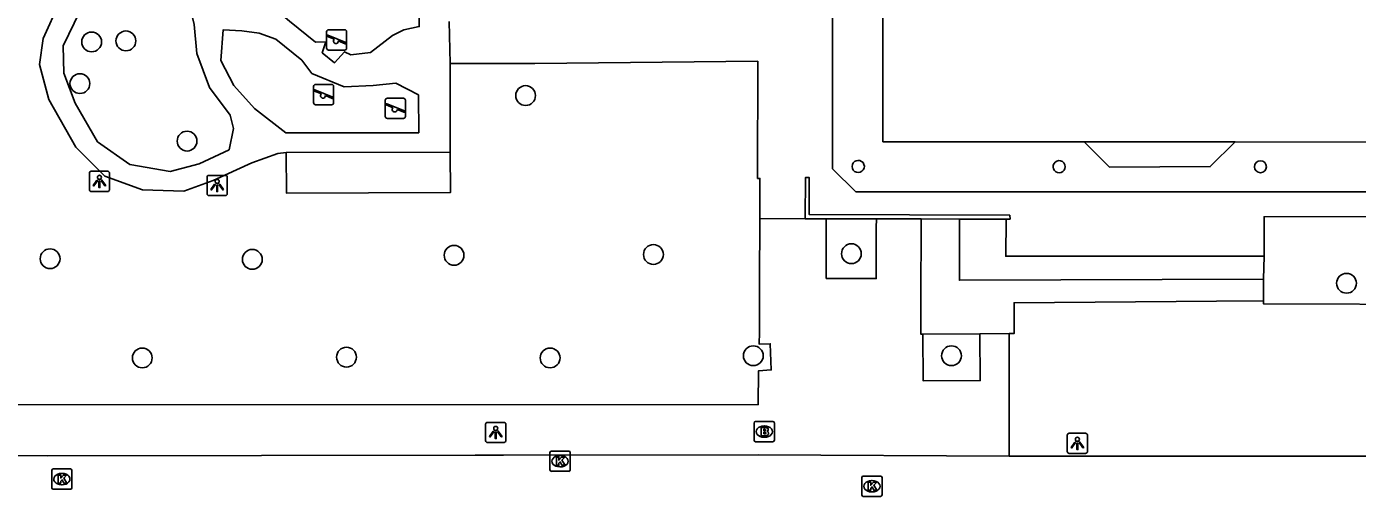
# Model space of a CAD drawing. Extents: x 161477 to 163040, y 383680 to 384868.
# Drawn here: x 161976.5 to 162042.1, y 384379.8 to 384403 of the extents above; entities that cross this region are included whole.
import ezdxf

# ---------------------------------------------------------------- set-up
doc = ezdxf.new("R2010")
doc.units = 0
for name, color, linetype in [('IMGEO_Boom', 7, 'Continuous'), ('IMGEO_Brandkraan', 7, 'Continuous'), ('IMGEO_Dek', 7, 'Continuous'), ('IMGEO_Kolk', 7, 'Continuous'), ('IMGEO_Lichtpunt', 7, 'Continuous'), ('IMGEO_Muur', 7, 'Continuous'), ('IMGEO_Pand', 7, 'Continuous'), ('IMGEO_Pijler', 7, 'Continuous'), ('IMGEO_Rijbaan_lokaal_open', 7, 'Continuous'), ('IMGEO_Speelvoorziening', 7, 'Continuous'), ('IMGEO_Voetpad_gesloten', 7, 'Continuous'), ('IMGEO_Voetpad_open', 7, 'Continuous')]:
    doc.layers.add(name, color=color, linetype=linetype)

msp = doc.modelspace()

# ---------------------------------------------------------------- linework, layer by layer
at = {"layer": 'IMGEO_Boom'}
for centre in [(161979.67, 384402.28), (161981.36, 384402.33), (161979.09, 384400.22), (162001.09, 384399.63), (161984.38, 384397.38), (161977.62, 384391.57), (161987.6, 384391.54), (161997.56, 384391.74), (162007.4, 384391.78), (162017.17, 384391.82), (162041.61, 384390.36), (161982.17, 384386.67), (161992.25, 384386.71), (162002.3, 384386.67), (162012.33, 384386.78), (162022.11, 384386.78)]:
    msp.add_circle(centre, 0.489, dxfattribs=at)
at = {"layer": 'IMGEO_Brandkraan'}
for p, q in [((162012.369, 384382.604), (162012.369, 384383.456)), ((162012.444, 384383.53), (162013.296, 384383.53)), ((162013.37, 384383.456), (162013.37, 384382.604)), ((162012.88, 384382.75), (162012.855, 384382.75)), ((162012.857, 384383.31), (162012.882, 384383.31)), ((162013.296, 384382.53), (162012.444, 384382.53))]:
    msp.add_line(p, q, dxfattribs=at)
for points in [[(162012.369, 384382.604), (162012.369, 384383.456)], [(162012.444, 384383.53), (162013.296, 384383.53)], [(162013.37, 384383.456), (162013.37, 384382.604)], [(162012.717, 384383.23), (162012.717, 384382.83), (162012.93, 384382.83)], [(162012.948, 384383.23), (162012.717, 384383.23)], [(162012.896, 384383.149), (162012.842, 384383.149), (162012.842, 384383.073)], [(162012.842, 384383.073), (162012.895, 384383.073)], [(162012.904, 384382.997), (162012.842, 384382.997), (162012.842, 384382.916)], [(162012.842, 384382.916), (162012.904, 384382.916)], [(162013.296, 384382.53), (162012.444, 384382.53)]]:
    msp.add_lwpolyline(points, dxfattribs=at)
for centre, radius, start, end in [((162012.446, 384383.454), 0.0765, 91.55205, 178.44795), ((162012.446, 384383.454), 0.0765, 91.55205, 178.44795), ((162013.294, 384383.454), 0.0765, 1.55205, 88.44795), ((162013.294, 384383.454), 0.0765, 1.55205, 88.44795), ((162012.897, 384383.111), 0.0379, 267.82845, 90.93552), ((162012.905, 384382.956), 0.0404, 269.87594, 90.50774), ((162012.936, 384383.081), 0.251, 268.66757, 293.53466), ((162012.952, 384383.085), 0.145, 59.4692, 91.53667), ((162012.977, 384383.132), 0.0922, 285.51372, 58.15012), ((162012.982, 384382.94), 0.105, 301.31148, 78.98903), ((162012.446, 384382.606), 0.0765, 181.55205, 268.44795), ((162012.446, 384382.606), 0.0765, 181.55205, 268.44795), ((162013.294, 384382.606), 0.0765, 271.55205, 358.44795), ((162013.294, 384382.606), 0.0765, 271.55205, 358.44795)]:
    msp.add_arc(centre, radius, start, end, dxfattribs=at)
for centre, major_axis, ratio, start_param, end_param in [((162012.856, 384383.03), (-0.387, 0.002), 0.722429, 4.712389, 7.853982), ((162012.881, 384383.03), (-0.39, 0.002), 0.717154, 1.570796, 4.712389)]:
    msp.add_ellipse(centre, major_axis=major_axis, ratio=ratio, start_param=start_param, end_param=end_param, dxfattribs=at)
at = {"layer": 'IMGEO_Dek'}
for points in [[(162016.214, 384442.257), (162015.054, 384442.255), (162015.016, 384443.265), (161993.643, 384443.253), (161993.64, 384438.307), (162016.268, 384438.277), (162016.246, 384396.013), (162017.388, 384394.875), (162106.902, 384394.881), (162107.988, 384395.951), (162108.014, 384445.858), (162106.924, 384446.971), (162017.382, 384446.986), (162016.244, 384445.862)], [(162105.571, 384424.666), (162105.581, 384397.327), (162036.109, 384397.35), (162028.657, 384397.34), (162018.726, 384397.348), (162018.715, 384444.502), (162028.652, 384444.512), (162036.096, 384444.512), (162095.634, 384444.493), (162100.47, 384444.483), (162105.539, 384444.489), (162105.549, 384433.398)]]:
    msp.add_lwpolyline(points, close=True, dxfattribs=at)
at = {"layer": 'IMGEO_Kolk'}
for p, q in [((162002.29, 384381.144), (162002.29, 384381.996)), ((162002.365, 384382.07), (162003.217, 384382.07)), ((162002.778, 384381.85), (162002.803, 384381.85)), ((162003.291, 384381.996), (162003.291, 384381.144)), ((161977.699, 384380.26), (161977.699, 384381.112)), ((161977.774, 384381.186), (161978.626, 384381.186)), ((161978.187, 384380.966), (161978.212, 384380.966)), ((161978.7, 384381.112), (161978.7, 384380.26)), ((162003.217, 384381.07), (162002.365, 384381.07)), ((162002.801, 384381.29), (162002.776, 384381.29)), ((162017.757, 384380.832), (162018.609, 384380.832)), ((161978.626, 384380.186), (161977.774, 384380.186)), ((161978.21, 384380.406), (161978.185, 384380.406)), ((162017.682, 384379.906), (162017.682, 384380.758)), ((162018.17, 384380.612), (162018.195, 384380.612)), ((162018.683, 384380.758), (162018.683, 384379.906)), ((162018.609, 384379.832), (162017.757, 384379.832)), ((162018.193, 384380.052), (162018.168, 384380.052))]:
    msp.add_line(p, q, dxfattribs=at)
for points in [[(162002.29, 384381.144), (162002.29, 384381.996)], [(162002.365, 384382.07), (162003.217, 384382.07)], [(162002.611, 384381.77), (162002.734, 384381.77), (162002.734, 384381.619), (162002.864, 384381.77), (162003.028, 384381.77), (162002.882, 384381.619), (162003.035, 384381.37), (162002.883, 384381.37), (162002.798, 384381.534), (162002.734, 384381.467), (162002.734, 384381.37), (162002.611, 384381.37), (162002.611, 384381.77)], [(162003.291, 384381.996), (162003.291, 384381.144)], [(161977.699, 384380.26), (161977.699, 384381.112)], [(161977.774, 384381.186), (161978.626, 384381.186)], [(161978.02, 384380.886), (161978.143, 384380.886), (161978.143, 384380.735), (161978.273, 384380.886), (161978.437, 384380.886), (161978.291, 384380.735), (161978.444, 384380.486), (161978.292, 384380.486), (161978.207, 384380.65), (161978.143, 384380.583), (161978.143, 384380.486), (161978.02, 384380.486), (161978.02, 384380.886)], [(161978.7, 384381.112), (161978.7, 384380.26)], [(162003.217, 384381.07), (162002.365, 384381.07)], [(162017.757, 384380.832), (162018.609, 384380.832)], [(161978.626, 384380.186), (161977.774, 384380.186)], [(162017.682, 384379.906), (162017.682, 384380.758)], [(162018.003, 384380.532), (162018.126, 384380.532), (162018.126, 384380.381), (162018.256, 384380.532), (162018.42, 384380.532), (162018.274, 384380.381), (162018.427, 384380.132), (162018.275, 384380.132), (162018.19, 384380.296), (162018.126, 384380.229), (162018.126, 384380.132), (162018.003, 384380.132), (162018.003, 384380.532)], [(162018.683, 384380.758), (162018.683, 384379.906)], [(162018.609, 384379.832), (162017.757, 384379.832)]]:
    msp.add_lwpolyline(points, dxfattribs=at)
for centre, start, end in [((162002.367, 384381.994), 91.55205, 178.44795), ((162002.367, 384381.994), 91.55205, 178.44795), ((162003.215, 384381.994), 1.55205, 88.44795), ((162003.215, 384381.994), 1.55205, 88.44795), ((161977.776, 384381.11), 91.55205, 178.44795), ((161977.776, 384381.11), 91.55205, 178.44795), ((161978.624, 384381.11), 1.55205, 88.44795), ((161978.624, 384381.11), 1.55205, 88.44795), ((162002.367, 384381.146), 181.55205, 268.44795), ((162002.367, 384381.146), 181.55205, 268.44795), ((162003.215, 384381.146), 271.55205, 358.44795), ((162003.215, 384381.146), 271.55205, 358.44795), ((162017.759, 384380.756), 91.55205, 178.44795), ((162017.759, 384380.756), 91.55205, 178.44795), ((162018.607, 384380.756), 1.55205, 88.44795), ((162018.607, 384380.756), 1.55205, 88.44795), ((161977.776, 384380.262), 181.55205, 268.44795), ((161977.776, 384380.262), 181.55205, 268.44795), ((161978.624, 384380.262), 271.55205, 358.44795), ((161978.624, 384380.262), 271.55205, 358.44795), ((162017.759, 384379.908), 181.55205, 268.44795), ((162017.759, 384379.908), 181.55205, 268.44795), ((162018.607, 384379.908), 271.55205, 358.44795), ((162018.607, 384379.908), 271.55205, 358.44795)]:
    msp.add_arc(centre, 0.0765, start, end, dxfattribs=at)
for centre, major_axis, ratio, start_param, end_param in [((162002.777, 384381.57), (-0.387, 0.002), 0.722429, 4.712389, 7.853982), ((162002.802, 384381.57), (-0.39, 0.002), 0.717154, 1.570796, 4.712389), ((161978.186, 384380.686), (-0.387, 0.002), 0.722429, 4.712389, 7.853982), ((161978.211, 384380.686), (-0.39, 0.002), 0.717154, 1.570796, 4.712389), ((162018.169, 384380.332), (-0.387, 0.002), 0.722429, 4.712389, 7.853982), ((162018.194, 384380.332), (-0.39, 0.002), 0.717154, 1.570796, 4.712389)]:
    msp.add_ellipse(centre, major_axis=major_axis, ratio=ratio, start_param=start_param, end_param=end_param, dxfattribs=at)
at = {"layer": 'IMGEO_Lichtpunt'}
for p, q in [((161980.459, 384395.888), (161979.651, 384395.888)), ((161980.459, 384395.888), (161979.651, 384395.888)), ((161979.557, 384395.793), (161979.557, 384394.986)), ((161979.557, 384395.793), (161979.557, 384394.986)), ((161980.553, 384394.986), (161980.553, 384395.793)), ((161980.553, 384394.986), (161980.553, 384395.793)), ((161985.367, 384395.593), (161985.367, 384394.786)), ((161985.367, 384395.593), (161985.367, 384394.786)), ((161986.269, 384395.688), (161985.461, 384395.688)), ((161986.269, 384395.688), (161985.461, 384395.688)), ((161986.363, 384394.786), (161986.363, 384395.593)), ((161986.363, 384394.786), (161986.363, 384395.593)), ((161979.651, 384394.892), (161980.459, 384394.892)), ((161979.651, 384394.892), (161980.459, 384394.892)), ((161985.461, 384394.692), (161986.269, 384394.692)), ((161985.461, 384394.692), (161986.269, 384394.692)), ((162000.019, 384383.488), (161999.211, 384383.488)), ((162000.019, 384383.488), (161999.211, 384383.488)), ((161999.117, 384383.393), (161999.117, 384382.586)), ((161999.117, 384383.393), (161999.117, 384382.586)), ((162000.113, 384382.586), (162000.113, 384383.393)), ((162000.113, 384382.586), (162000.113, 384383.393)), ((162027.827, 384382.853), (162027.827, 384382.046)), ((162027.827, 384382.853), (162027.827, 384382.046)), ((162028.729, 384382.948), (162027.921, 384382.948)), ((162028.729, 384382.948), (162027.921, 384382.948)), ((162028.823, 384382.046), (162028.823, 384382.853)), ((162028.823, 384382.046), (162028.823, 384382.853)), ((161999.211, 384382.492), (162000.019, 384382.492)), ((161999.211, 384382.492), (162000.019, 384382.492)), ((162027.921, 384381.952), (162028.729, 384381.952)), ((162027.921, 384381.952), (162028.729, 384381.952))]:
    msp.add_line(p, q, dxfattribs=at)
for points in [[(161979.931, 384395.457), (161979.97, 384395.429), (161979.782, 384395.167), (161979.744, 384395.194), (161979.931, 384395.457)], [(161980.033, 384395.409), (161980.08, 384395.409), (161980.08, 384395.087), (161980.033, 384395.087), (161980.033, 384395.409)], [(161980.143, 384395.429), (161980.181, 384395.456), (161980.368, 384395.194), (161980.329, 384395.166), (161980.143, 384395.429)], [(161985.741, 384395.257), (161985.78, 384395.229), (161985.592, 384394.967), (161985.554, 384394.994), (161985.741, 384395.257)], [(161985.953, 384395.229), (161985.991, 384395.256), (161986.178, 384394.994), (161986.139, 384394.966), (161985.953, 384395.229)], [(161985.843, 384395.209), (161985.89, 384395.209), (161985.89, 384394.887), (161985.843, 384394.887), (161985.843, 384395.209)], [(161999.491, 384383.057), (161999.53, 384383.029), (161999.342, 384382.767), (161999.304, 384382.794), (161999.491, 384383.057)], [(161999.593, 384383.009), (161999.64, 384383.009), (161999.64, 384382.687), (161999.593, 384382.687), (161999.593, 384383.009)], [(161999.703, 384383.029), (161999.741, 384383.056), (161999.928, 384382.794), (161999.889, 384382.766), (161999.703, 384383.029)], [(162028.201, 384382.517), (162028.24, 384382.489), (162028.052, 384382.227), (162028.014, 384382.254), (162028.201, 384382.517)], [(162028.303, 384382.469), (162028.35, 384382.469), (162028.35, 384382.147), (162028.303, 384382.147), (162028.303, 384382.469)], [(162028.413, 384382.489), (162028.451, 384382.516), (162028.638, 384382.254), (162028.599, 384382.226), (162028.413, 384382.489)]]:
    msp.add_lwpolyline(points, dxfattribs=at)
for centre in [(161980.056, 384395.591), (161985.866, 384395.391), (161999.616, 384383.191), (162028.326, 384382.651)]:
    msp.add_circle(centre, 0.0994, dxfattribs=at)
for centre, start, end in [((161979.651, 384395.793), 90, 180), ((161979.651, 384395.793), 90, 180), ((161980.459, 384395.793), 0, 90), ((161980.459, 384395.793), 0, 90), ((161985.461, 384395.593), 90, 180), ((161985.461, 384395.593), 90, 180), ((161986.269, 384395.593), 0, 90), ((161986.269, 384395.593), 0, 90), ((161979.651, 384394.986), 180, 270), ((161979.651, 384394.986), 180, 270), ((161980.459, 384394.986), 270, 0), ((161980.459, 384394.986), 270, 360), ((161985.461, 384394.786), 180, 270), ((161985.461, 384394.786), 180, 270), ((161986.269, 384394.786), 270, 0), ((161986.269, 384394.786), 270, 360), ((161999.211, 384383.393), 90, 180), ((161999.211, 384383.393), 90, 180), ((162000.019, 384383.393), 0, 90), ((162000.019, 384383.393), 0, 90), ((162027.921, 384382.853), 90, 180), ((162027.921, 384382.853), 90, 180), ((162028.729, 384382.853), 0, 90), ((162028.729, 384382.853), 0, 90), ((161999.211, 384382.586), 180, 270), ((161999.211, 384382.586), 180, 270), ((162000.019, 384382.586), 270, 0), ((162000.019, 384382.586), 270, 360), ((162027.921, 384382.046), 180, 270), ((162027.921, 384382.046), 180, 270), ((162028.729, 384382.046), 270, 0), ((162028.729, 384382.046), 270, 360)]:
    msp.add_arc(centre, 0.0946, start, end, dxfattribs=at)
at = {"layer": 'IMGEO_Muur'}
for points in [[(162024.81, 384393.53), (162025, 384393.527), (162024.99, 384393.72), (162015.083, 384393.758), (162015.087, 384395.578), (162014.898, 384395.579), (162014.892, 384393.549)], [(162014.892, 384393.549), (162015.932, 384393.546)], [(162018.402, 384393.54), (162015.932, 384393.546)], [(162018.402, 384393.54), (162020.616, 384393.534)], [(162022.499, 384393.531), (162020.616, 384393.534)], [(162024.81, 384393.53), (162022.499, 384393.531)]]:
    msp.add_lwpolyline(points, dxfattribs=at)
at = {"layer": 'IMGEO_Pand'}
msp.add_lwpolyline([(162105.571, 384424.666), (162095.676, 384424.666), (162095.634, 384444.493), (162036.096, 384444.512), (162034.843, 384445.775), (162029.864, 384445.73), (162028.652, 384444.512), (162018.715, 384444.502), (162018.726, 384397.348), (162028.657, 384397.34), (162029.911, 384396.093), (162034.886, 384396.126), (162036.109, 384397.35), (162105.581, 384397.327), (162105.571, 384424.666)], dxfattribs=at)
at = {"layer": 'IMGEO_Pijler'}
for centre, radius, start, end in [((162017.508, 384396.129), 0.301, 38.57633, 179.82306), ((162017.508, 384396.129), 0.302, 179.75966, 38.63973), ((162027.428, 384396.116), 0.3, 77.09512, 0.08078), ((162027.427, 384396.115), 0.301, 0.1873, 76.98859), ((162037.36, 384396.116), 0.297, 90, 0), ((162037.36, 384396.116), 0.297, 0.00706, 89.99294)]:
    msp.add_arc(centre, radius, start, end, dxfattribs=at)
at = {"layer": 'IMGEO_Rijbaan_lokaal_open'}
for points in [[(162024.959, 384381.823), (162012.567, 384381.888), (162000, 384381.875), (161998.603, 384381.874), (161977.501, 384381.836), (161967.606, 384381.864), (161952.4, 384381.825), (161949.996, 384381.818), (161949.045, 384381.819)], [(162109.195, 384381.874), (162108.196, 384381.872), (162104.111, 384381.86), (162097.686, 384381.866), (162083.503, 384381.847), (162063.345, 384381.843), (162056.599, 384381.815), (162024.959, 384381.823)]]:
    msp.add_lwpolyline(points, dxfattribs=at)
at = {"layer": 'IMGEO_Speelvoorziening'}
for p, q in [((161991.265, 384401.98), (161991.265, 384402.78)), ((161991.265, 384402.78), (161991.265, 384401.98)), ((161991.648, 384402.408), (161991.309, 384402.545)), ((161991.334, 384402.605), (161992.21, 384402.252)), ((161991.365, 384402.88), (161992.155, 384402.88)), ((161992.155, 384402.88), (161991.365, 384402.88)), ((161992.255, 384402.78), (161992.255, 384401.98)), ((161992.255, 384401.98), (161992.255, 384402.78)), ((161992.155, 384401.88), (161991.365, 384401.88)), ((161991.365, 384401.88), (161992.155, 384401.88)), ((161992.186, 384402.192), (161991.846, 384402.329)), ((161990.625, 384399.28), (161990.625, 384400.08)), ((161990.625, 384400.08), (161990.625, 384399.28)), ((161991.008, 384399.708), (161990.669, 384399.845)), ((161990.694, 384399.905), (161991.57, 384399.552)), ((161990.725, 384400.18), (161991.515, 384400.18)), ((161991.515, 384400.18), (161990.725, 384400.18)), ((161991.615, 384400.08), (161991.615, 384399.28)), ((161991.615, 384399.28), (161991.615, 384400.08)), ((161991.515, 384399.18), (161990.725, 384399.18)), ((161990.725, 384399.18), (161991.515, 384399.18)), ((161991.546, 384399.492), (161991.206, 384399.629)), ((161994.165, 384398.6), (161994.165, 384399.4)), ((161994.165, 384399.4), (161994.165, 384398.6)), ((161994.234, 384399.225), (161995.11, 384398.872)), ((161994.265, 384399.5), (161995.055, 384399.5)), ((161995.055, 384399.5), (161994.265, 384399.5)), ((161995.155, 384399.4), (161995.155, 384398.6)), ((161995.155, 384398.6), (161995.155, 384399.4)), ((161994.548, 384399.028), (161994.209, 384399.165)), ((161995.086, 384398.812), (161994.746, 384398.949)), ((161995.055, 384398.5), (161994.265, 384398.5)), ((161994.265, 384398.5), (161995.055, 384398.5))]:
    msp.add_line(p, q, dxfattribs=at)
for centre, radius, start, end in [((161991.365, 384402.78), 0.1, 90, 180), ((161991.365, 384402.78), 0.1, 90, 180), ((161991.322, 384402.575), 0.0327, 68.07798, 248.07798), ((161992.155, 384402.78), 0.1, 0, 90), ((161992.155, 384402.78), 0.1, 360, 90), ((161991.365, 384401.98), 0.1, 180, 270), ((161991.365, 384401.98), 0.1, 180, 270), ((161991.727, 384402.318), 0.12, 130.99278, 5.16318), ((161992.155, 384401.98), 0.1, 270, 0), ((161992.155, 384401.98), 0.1, 270, 0), ((161992.198, 384402.222), 0.0327, 248.07798, 68.07798), ((161990.725, 384400.08), 0.1, 90, 180), ((161990.725, 384400.08), 0.1, 90, 180), ((161990.682, 384399.875), 0.0327, 68.07798, 248.07798), ((161991.515, 384400.08), 0.1, 0, 90), ((161991.515, 384400.08), 0.1, 360, 90), ((161990.725, 384399.28), 0.1, 180, 270), ((161990.725, 384399.28), 0.1, 180, 270), ((161991.087, 384399.618), 0.12, 130.99278, 5.16318), ((161991.515, 384399.28), 0.1, 270, 0), ((161991.515, 384399.28), 0.1, 270, 0), ((161991.558, 384399.522), 0.0327, 248.07798, 68.07798), ((161994.265, 384399.4), 0.1, 90, 180), ((161994.265, 384399.4), 0.1, 90, 180), ((161994.222, 384399.195), 0.0327, 68.07798, 248.07798), ((161995.055, 384399.4), 0.1, 0, 90), ((161995.055, 384399.4), 0.1, 360, 90), ((161994.265, 384398.6), 0.1, 180, 270), ((161994.265, 384398.6), 0.1, 180, 270), ((161994.627, 384398.938), 0.12, 130.99278, 5.16318), ((161995.055, 384398.6), 0.1, 270, 0), ((161995.055, 384398.6), 0.1, 270, 0), ((161995.098, 384398.842), 0.0327, 248.07798, 68.07798)]:
    msp.add_arc(centre, radius, start, end, dxfattribs=at)
at = {"layer": 'IMGEO_Voetpad_gesloten'}
for points in [[(162016.214, 384442.257), (162015.054, 384442.255), (162015.016, 384443.265), (161993.643, 384443.253), (161993.64, 384438.307), (162016.268, 384438.277), (162016.246, 384396.013), (162017.388, 384394.875), (162106.902, 384394.881), (162107.988, 384395.951), (162108.014, 384445.858), (162106.924, 384446.971), (162017.382, 384446.986), (162016.244, 384445.862), (162016.214, 384442.257)], [(162095.634, 384444.493), (162100.47, 384444.483), (162105.539, 384444.489), (162105.549, 384433.398), (162105.571, 384424.666), (162105.581, 384397.327), (162036.109, 384397.35), (162028.657, 384397.34), (162018.726, 384397.348), (162018.715, 384444.502), (162028.652, 384444.512), (162036.096, 384444.512), (162095.634, 384444.493)]]:
    msp.add_lwpolyline(points, dxfattribs=at)
at = {"layer": 'IMGEO_Voetpad_open'}
for points in [[(161982.672, 384408.264), (161982.775, 384408.264), (161986.141, 384408.282), (161986.057, 384406.695), (161986.14, 384406.376), (161986.602, 384405.469), (161987.522, 384404.552), (161988.454, 384404.142), (161989.429, 384403.297), (161990.724, 384402.26), (161991.23, 384402.286), (161991.05, 384401.748), (161991.653, 384401.248), (161992.144, 384401.796), (161992.467, 384401.638), (161993.442, 384401.75), (161994.523, 384402.603), (161995.073, 384402.881), (161995.837, 384403.033), (161995.843, 384409.795)], [(161980.964, 384408.146), (161978.71, 384408.212), (161978.583, 384405.926), (161978.082, 384404.225), (161977.281, 384402.447), (161977.099, 384401.159), (161977.549, 384399.442), (161978.888, 384397.087), (161980.327, 384395.65), (161982.178, 384394.966), (161984.218, 384394.91), (161985.664, 384395.427), (161987.572, 384396.311), (161988.865, 384396.764), (161989.276, 384396.816)], [(161986.463, 384396.953), (161986.679, 384398.005), (161986.512, 384398.656), (161985.494, 384400.02), (161984.857, 384401.715), (161984.737, 384403.135), (161984.487, 384404.143), (161983.1, 384405.354), (161981.912, 384406.296), (161980.819, 384406.608), (161980.067, 384406.576), (161979.599, 384405.456), (161979.083, 384403.778), (161978.262, 384402.087), (161978.302, 384400.74), (161978.855, 384399.259), (161979.96, 384397.351), (161981.554, 384396.23), (161983.546, 384395.881), (161984.97, 384396.263), (161986.463, 384396.953)], [(161997.364, 384401.207), (161997.318, 384403.282)], [(161995.827, 384397.787), (161995.806, 384399.661), (161994.683, 384400.244), (161993.571, 384400.122), (161992.139, 384400.063), (161990.546, 384400.721), (161990.049, 384401.373), (161988.765, 384402.418), (161987.946, 384402.705), (161987.08, 384402.824), (161986.167, 384402.881), (161986.043, 384401.368), (161986.693, 384400.13), (161987.711, 384398.994), (161989.254, 384397.787), (161995.827, 384397.787)], [(162012.655, 384393.553), (162012.657, 384394.657), (162012.657, 384395.538), (162012.538, 384395.538), (162012.546, 384401.325), (162001.545, 384401.209), (161997.364, 384401.207)], [(161997.374, 384396.836), (161997.364, 384401.207)], [(161997.374, 384396.836), (161989.276, 384396.816)], [(161989.276, 384396.816), (161989.28, 384394.816), (161997.378, 384394.836), (161997.374, 384396.836)], [(161954.334, 384390.219), (161954.523, 384390.228), (161954.532, 384387.911), (161953.365, 384387.93), (161953.339, 384384.319), (161965.421, 384384.361), (161967.633, 384384.353), (162012.546, 384384.364), (162012.577, 384384.364), (162012.583, 384386.027), (162013.216, 384386.078), (162013.166, 384387.371), (162012.626, 384387.349), (162012.627, 384387.937), (162012.627, 384390.413), (162012.655, 384393.553)], [(162014.892, 384393.549), (162012.655, 384393.553)], [(162015.932, 384393.546), (162015.926, 384390.597), (162018.396, 384390.591), (162018.401, 384393.091), (162018.402, 384393.54)], [(162020.616, 384393.534), (162020.59, 384389.319), (162020.601, 384387.844), (162020.701, 384387.845)], [(162022.499, 384393.531), (162022.5, 384390.505), (162037.514, 384390.562)], [(162037.547, 384391.702), (162024.79, 384391.69), (162024.81, 384393.53)], [(162056.99, 384391.69), (162056.99, 384393.65), (162037.544, 384393.645), (162037.547, 384391.702)], [(162037.547, 384391.702), (162037.514, 384390.562)], [(162037.514, 384390.562), (162037.51, 384389.491)], [(162024.961, 384387.877), (162025.211, 384387.879), (162025.201, 384389.304), (162025.2, 384389.399), (162035.199, 384389.474), (162037.51, 384389.491)], [(162037.51, 384389.491), (162037.51, 384389.351), (162047.002, 384389.314)], [(162023.511, 384387.866), (162020.701, 384387.845)], [(162020.701, 384387.845), (162020.718, 384385.535), (162023.528, 384385.556), (162023.511, 384387.866)], [(162023.511, 384387.866), (162024.961, 384387.877)], [(162024.959, 384381.823), (162024.961, 384387.877)]]:
    msp.add_lwpolyline(points, dxfattribs=at)
for centre, radius, start, end in [((162017.508, 384396.129), 0.301, 38.57633, 179.82306), ((162017.508, 384396.129), 0.302, 179.75966, 38.63973), ((162027.428, 384396.116), 0.3, 77.09512, 0.08078), ((162027.427, 384396.115), 0.301, 0.1873, 76.98859), ((162037.36, 384396.116), 0.297, 90, 0), ((162037.36, 384396.116), 0.297, 0.00706, 89.99294)]:
    msp.add_arc(centre, radius, start, end, dxfattribs=at)

doc.saveas('drawing.dxf')
